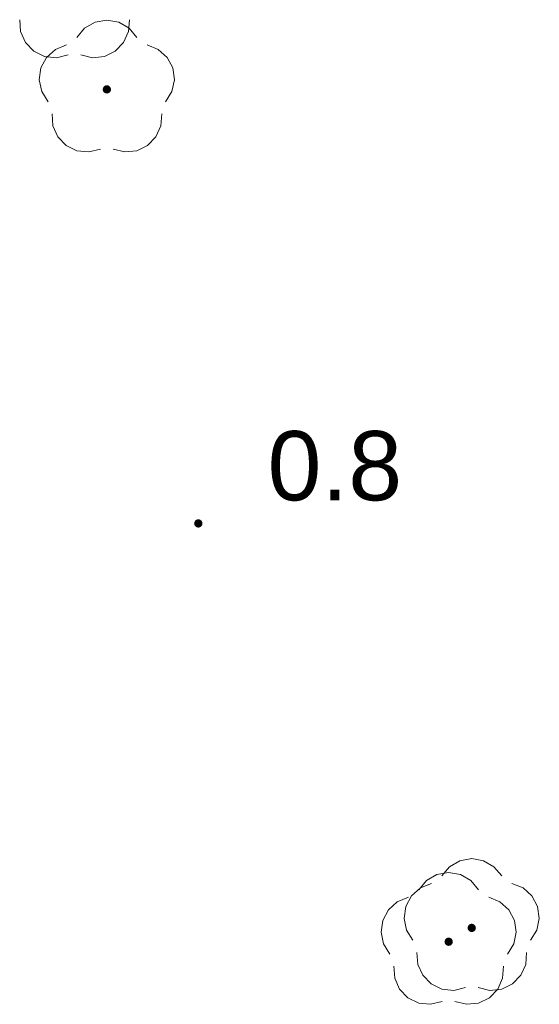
# Model space of a CAD drawing. Extents: x 5474185 to 5474933, y 5916077 to 5916824.
# Tile 260 of 271: x 5474558.32 to 5474563.94, y 5916540.51 to 5916551.17. Entities that reach past the tile are written whole.
import ezdxf

# ---------------------------------------------------------------- set-up
doc = ezdxf.new("R2010")
doc.units = 0
for name, color, linetype, lineweight in [('GSPRDL', 253, 'CONTINUOUS', 18), ('GSPWPN', 253, 'CONTINUOUS', 13), ('GSPWPN_O', 253, 'CONTINUOUS', 13)]:
    doc.layers.add(name, color=color, linetype=linetype, lineweight=lineweight)
doc.styles.add('Arial', font='arial.ttf')

msp = doc.modelspace()

# ---------------------------------------------------------------- hatches: boundary and pattern name
at = {"layer": 'GSPRDL'}
for points in [[(5474559.26, 5916550.375), (5474559.246094, 5916550.377202), (5474559.23355, 5916550.383594), (5474559.223594, 5916550.39355), (5474559.217202, 5916550.406094), (5474559.215, 5916550.42), (5474559.217202, 5916550.433906), (5474559.223594, 5916550.44645), (5474559.23355, 5916550.456406), (5474559.246094, 5916550.462798), (5474559.26, 5916550.465), (5474559.273906, 5916550.462798), (5474559.28645, 5916550.456406), (5474559.296406, 5916550.44645), (5474559.302798, 5916550.433906), (5474559.305, 5916550.42), (5474559.302798, 5916550.406094), (5474559.296406, 5916550.39355), (5474559.28645, 5916550.383594), (5474559.273906, 5916550.377202)], [(5474563.21, 5916541.295), (5474563.196094, 5916541.297202), (5474563.18355, 5916541.303594), (5474563.173594, 5916541.31355), (5474563.167202, 5916541.326094), (5474563.165, 5916541.34), (5474563.167202, 5916541.353906), (5474563.173594, 5916541.36645), (5474563.18355, 5916541.376406), (5474563.196094, 5916541.382798), (5474563.21, 5916541.385), (5474563.223906, 5916541.382798), (5474563.23645, 5916541.376406), (5474563.246406, 5916541.36645), (5474563.252798, 5916541.353906), (5474563.255, 5916541.34), (5474563.252798, 5916541.326094), (5474563.246406, 5916541.31355), (5474563.23645, 5916541.303594), (5474563.223906, 5916541.297202)], [(5474562.96, 5916541.145), (5474562.946094, 5916541.147202), (5474562.93355, 5916541.153594), (5474562.923594, 5916541.16355), (5474562.917202, 5916541.176094), (5474562.915, 5916541.19), (5474562.917202, 5916541.203906), (5474562.923594, 5916541.21645), (5474562.93355, 5916541.226406), (5474562.946094, 5916541.232798), (5474562.96, 5916541.235), (5474562.973906, 5916541.232798), (5474562.98645, 5916541.226406), (5474562.996406, 5916541.21645), (5474563.002798, 5916541.203906), (5474563.005, 5916541.19), (5474563.002798, 5916541.176094), (5474562.996406, 5916541.16355), (5474562.98645, 5916541.153594), (5474562.973906, 5916541.147202)]]:
    msp.add_hatch(color=256, dxfattribs=at).paths.add_polyline_path(points)
at = {"layer": 'GSPWPN'}
msp.add_hatch(color=256, dxfattribs=at).paths.add_polyline_path([(5474560.25, 5916545.675), (5474560.238353, 5916545.676533), (5474560.2275, 5916545.681029), (5474560.21818, 5916545.68818), (5474560.211029, 5916545.6975), (5474560.206533, 5916545.708353), (5474560.205, 5916545.72), (5474560.206533, 5916545.731647), (5474560.211029, 5916545.7425), (5474560.21818, 5916545.75182), (5474560.2275, 5916545.758971), (5474560.238353, 5916545.763467), (5474560.25, 5916545.765), (5474560.261647, 5916545.763467), (5474560.2725, 5916545.758971), (5474560.28182, 5916545.75182), (5474560.288971, 5916545.7425), (5474560.293467, 5916545.731647), (5474560.295, 5916545.72), (5474560.293467, 5916545.708353), (5474560.288971, 5916545.6975), (5474560.28182, 5916545.68818), (5474560.2725, 5916545.681029), (5474560.261647, 5916545.676533)])

# ---------------------------------------------------------------- linework, layer by layer
at = {"layer": 'GSPRDL', "elevation": 10.12, "flags": 128}
for points in [[(5474558.841227, 5916550.793649), (5474558.715099, 5916550.762488), (5474558.585908, 5916550.776234), (5474558.469161, 5916550.833237), (5474558.378871, 5916550.926655), (5474558.325875, 5916551.045275), (5474558.316535, 5916551.174859)], [(5474558.935723, 5916550.983333), (5474559.019447, 5916551.082679), (5474559.132044, 5916551.147494), (5474559.26, 5916551.17), (5474559.387956, 5916551.147494), (5474559.500553, 5916551.082679), (5474559.584277, 5916550.983333)], [(5474559.503465, 5916551.174859), (5474559.494125, 5916551.045275), (5474559.441129, 5916550.926655), (5474559.350839, 5916550.833237), (5474559.234092, 5916550.776234), (5474559.104901, 5916550.762488), (5474558.978773, 5916550.793649)], [(5474558.624031, 5916550.285674), (5474558.55542, 5916550.395999), (5474558.528571, 5916550.523115), (5474558.546708, 5916550.651763), (5474558.607652, 5916550.766501), (5474558.70409, 5916550.853559), (5474558.824445, 5916550.902485)], [(5474559.695555, 5916550.902485), (5474559.81591, 5916550.853559), (5474559.912348, 5916550.766501), (5474559.973292, 5916550.651763), (5474559.991429, 5916550.523115), (5474559.96458, 5916550.395999), (5474559.895969, 5916550.285674)], [(5474559.191227, 5916549.773649), (5474559.065099, 5916549.742488), (5474558.935908, 5916549.756234), (5474558.819161, 5916549.813237), (5474558.728871, 5916549.906655), (5474558.675875, 5916550.025275), (5474558.666535, 5916550.154859)], [(5474559.853465, 5916550.154859), (5474559.844125, 5916550.025275), (5474559.791129, 5916549.906655), (5474559.700839, 5916549.813237), (5474559.584092, 5916549.756234), (5474559.454901, 5916549.742488), (5474559.328773, 5916549.773649)], [(5474562.885723, 5916541.903333), (5474562.969447, 5916542.002679), (5474563.082044, 5916542.067494), (5474563.21, 5916542.09), (5474563.337956, 5916542.067494), (5474563.450553, 5916542.002679), (5474563.534277, 5916541.903333)], [(5474562.635723, 5916541.753333), (5474562.719447, 5916541.852679), (5474562.832044, 5916541.917494), (5474562.96, 5916541.94), (5474563.087956, 5916541.917494), (5474563.200553, 5916541.852679), (5474563.284277, 5916541.753333)], [(5474562.574031, 5916541.205674), (5474562.50542, 5916541.315999), (5474562.478571, 5916541.443115), (5474562.496708, 5916541.571763), (5474562.557652, 5916541.686501), (5474562.65409, 5916541.773559), (5474562.774445, 5916541.822485)], [(5474563.645555, 5916541.822485), (5474563.76591, 5916541.773559), (5474563.862348, 5916541.686501), (5474563.923292, 5916541.571763), (5474563.941429, 5916541.443115), (5474563.91458, 5916541.315999), (5474563.845969, 5916541.205674)], [(5474562.324031, 5916541.055674), (5474562.25542, 5916541.165999), (5474562.228571, 5916541.293115), (5474562.246708, 5916541.421763), (5474562.307652, 5916541.536501), (5474562.40409, 5916541.623559), (5474562.524445, 5916541.672485)], [(5474563.395555, 5916541.672485), (5474563.51591, 5916541.623559), (5474563.612348, 5916541.536501), (5474563.673292, 5916541.421763), (5474563.691429, 5916541.293115), (5474563.66458, 5916541.165999), (5474563.595969, 5916541.055674)], [(5474563.141227, 5916540.693649), (5474563.015099, 5916540.662488), (5474562.885908, 5916540.676234), (5474562.769161, 5916540.733237), (5474562.678871, 5916540.826655), (5474562.625875, 5916540.945275), (5474562.616535, 5916541.074859)], [(5474563.803465, 5916541.074859), (5474563.794125, 5916540.945275), (5474563.741129, 5916540.826655), (5474563.650839, 5916540.733237), (5474563.534092, 5916540.676234), (5474563.404901, 5916540.662488), (5474563.278773, 5916540.693649)], [(5474562.891227, 5916540.543649), (5474562.765099, 5916540.512488), (5474562.635908, 5916540.526234), (5474562.519161, 5916540.583237), (5474562.428871, 5916540.676655), (5474562.375875, 5916540.795275), (5474562.366535, 5916540.924859)], [(5474563.553465, 5916540.924859), (5474563.544125, 5916540.795275), (5474563.491129, 5916540.676655), (5474563.400839, 5916540.583237), (5474563.284092, 5916540.526234), (5474563.154901, 5916540.512488), (5474563.028773, 5916540.543649)]]:
    msp.add_lwpolyline(points, dxfattribs=at)

# ---------------------------------------------------------------- texts
at = {"layer": 'GSPWPN_O', "linetype": 'Continuous', "lineweight": 0, "style": 'Arial'}
msp.add_text('0.8', height=0.75, dxfattribs=at).set_placement((5474561, 5916545.97, 10.8))

doc.saveas('drawing.dxf')
